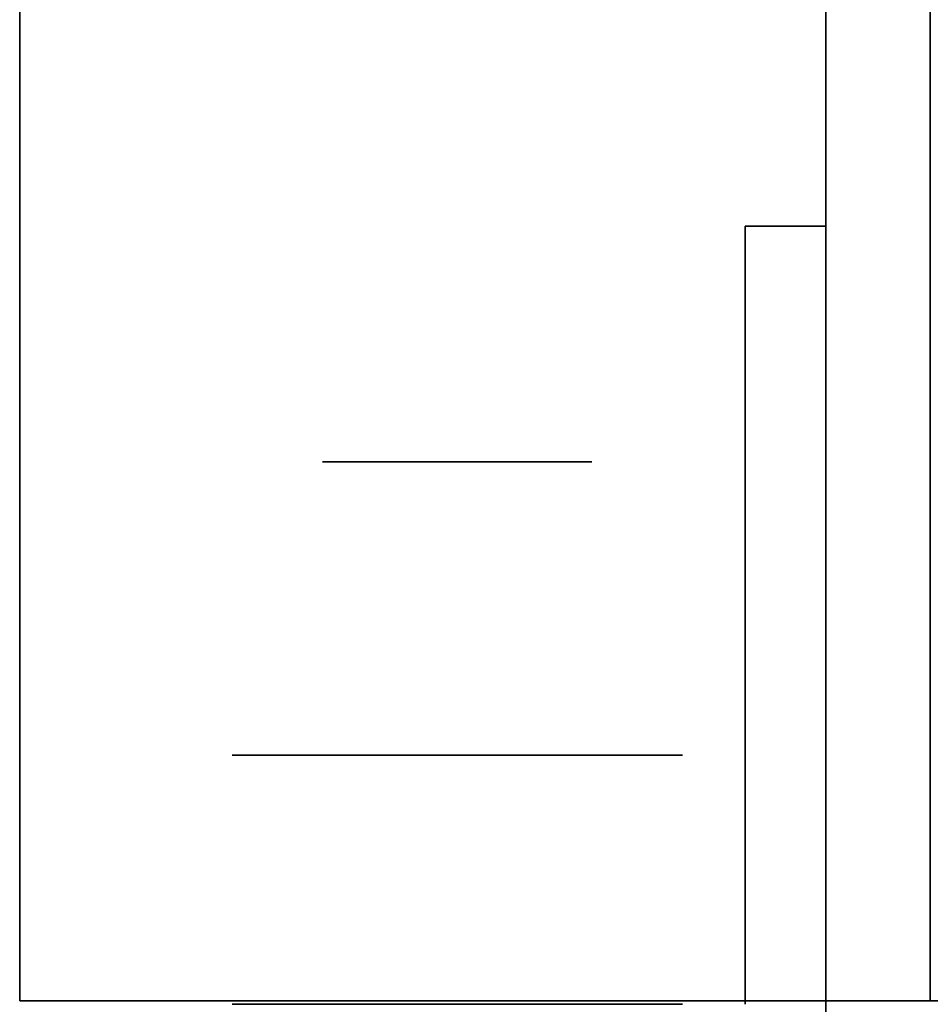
# Model space of a CAD drawing. Extents: x -1299 to -1246.9, y 2743.7 to 2747.9.
# Tile 236 of 1056: x -1293.0462 to -1292.9921, y 2746.9462 to 2747.0047. Entities that reach past the tile are written whole.
import ezdxf

# ---------------------------------------------------------------- set-up
doc = ezdxf.new("R2010")
doc.units = 0
doc.header["$LTSCALE"] = 150
doc.header["$MEASUREMENT"] = 0
doc.layers.add('3DFACE_BOLT', color=7, linetype='CONTINUOUS')
doc.layers.add('3DFACE_SHAPE', color=7, linetype='CONTINUOUS')

msp = doc.modelspace()

# ---------------------------------------------------------------- linework, layer by layer
at = {"layer": '3DFACE_BOLT', "color": 1}
for points, invisible_edges in [([(-1293.027827, 2746.928449, 0.065528), (-1293.028219, 2746.928449, 0.068), (-1293.027827, 2746.978449, 0.065528)], 14), ([(-1293.027827, 2746.978449, 0.065528), (-1293.028219, 2746.928449, 0.068), (-1293.028219, 2746.978449, 0.068)], 3), ([(-1293.028219, 2746.928449, 0.068), (-1293.027827, 2746.928449, 0.070472), (-1293.028219, 2746.978449, 0.068)], 14), ([(-1293.028219, 2746.978449, 0.068), (-1293.027827, 2746.928449, 0.070472), (-1293.027827, 2746.978449, 0.070472)], 3), ([(-1293.027827, 2746.978449, 0.065528), (-1293.028219, 2746.978449, 0.068), (-1293.027827, 2746.978449, 0.070472)], 12), ([(-1293.027827, 2746.928449, 0.135528), (-1293.028219, 2746.928449, 0.138), (-1293.027827, 2746.978449, 0.135528)], 14), ([(-1293.027827, 2746.978449, 0.135528), (-1293.028219, 2746.928449, 0.138), (-1293.028219, 2746.978449, 0.138)], 3), ([(-1293.028219, 2746.928449, 0.138), (-1293.027827, 2746.928449, 0.140472), (-1293.028219, 2746.978449, 0.138)], 14), ([(-1293.028219, 2746.978449, 0.138), (-1293.027827, 2746.928449, 0.140472), (-1293.027827, 2746.978449, 0.140472)], 3), ([(-1293.027827, 2746.978449, 0.135528), (-1293.028219, 2746.978449, 0.138), (-1293.027827, 2746.978449, 0.140472)], 12), ([(-1293.026691, 2746.928449, 0.063298), (-1293.027827, 2746.928449, 0.065528), (-1293.026691, 2746.978449, 0.063298)], 14), ([(-1293.026691, 2746.978449, 0.063298), (-1293.027827, 2746.928449, 0.065528), (-1293.027827, 2746.978449, 0.065528)], 3), ([(-1293.027827, 2746.928449, 0.070472), (-1293.026691, 2746.928449, 0.072702), (-1293.027827, 2746.978449, 0.070472)], 14), ([(-1293.027827, 2746.978449, 0.070472), (-1293.026691, 2746.928449, 0.072702), (-1293.026691, 2746.978449, 0.072702)], 3), ([(-1293.026691, 2746.978449, 0.063298), (-1293.027827, 2746.978449, 0.065528), (-1293.026691, 2746.978449, 0.072702)], 14), ([(-1293.026691, 2746.978449, 0.072702), (-1293.027827, 2746.978449, 0.065528), (-1293.027827, 2746.978449, 0.070472)], 3), ([(-1293.026691, 2746.928449, 0.133298), (-1293.027827, 2746.928449, 0.135528), (-1293.026691, 2746.978449, 0.133298)], 14), ([(-1293.026691, 2746.978449, 0.133298), (-1293.027827, 2746.928449, 0.135528), (-1293.027827, 2746.978449, 0.135528)], 3), ([(-1293.027827, 2746.928449, 0.140472), (-1293.026691, 2746.928449, 0.142702), (-1293.027827, 2746.978449, 0.140472)], 14), ([(-1293.027827, 2746.978449, 0.140472), (-1293.026691, 2746.928449, 0.142702), (-1293.026691, 2746.978449, 0.142702)], 3), ([(-1293.026691, 2746.978449, 0.133298), (-1293.027827, 2746.978449, 0.135528), (-1293.026691, 2746.978449, 0.142702)], 14), ([(-1293.026691, 2746.978449, 0.142702), (-1293.027827, 2746.978449, 0.135528), (-1293.027827, 2746.978449, 0.140472)], 3), ([(-1293.024921, 2746.928449, 0.061528), (-1293.026691, 2746.928449, 0.063298), (-1293.024921, 2746.978449, 0.061528)], 14), ([(-1293.024921, 2746.978449, 0.061528), (-1293.026691, 2746.928449, 0.063298), (-1293.026691, 2746.978449, 0.063298)], 3), ([(-1293.026691, 2746.928449, 0.072702), (-1293.024921, 2746.928449, 0.074472), (-1293.026691, 2746.978449, 0.072702)], 14), ([(-1293.026691, 2746.978449, 0.072702), (-1293.024921, 2746.928449, 0.074472), (-1293.024921, 2746.978449, 0.074472)], 3), ([(-1293.024921, 2746.978449, 0.061528), (-1293.026691, 2746.978449, 0.063298), (-1293.024921, 2746.978449, 0.074472)], 14), ([(-1293.024921, 2746.978449, 0.074472), (-1293.026691, 2746.978449, 0.063298), (-1293.026691, 2746.978449, 0.072702)], 3), ([(-1293.024921, 2746.928449, 0.131528), (-1293.026691, 2746.928449, 0.133298), (-1293.024921, 2746.978449, 0.131528)], 14), ([(-1293.024921, 2746.978449, 0.131528), (-1293.026691, 2746.928449, 0.133298), (-1293.026691, 2746.978449, 0.133298)], 3), ([(-1293.026691, 2746.928449, 0.142702), (-1293.024921, 2746.928449, 0.144472), (-1293.026691, 2746.978449, 0.142702)], 14), ([(-1293.026691, 2746.978449, 0.142702), (-1293.024921, 2746.928449, 0.144472), (-1293.024921, 2746.978449, 0.144472)], 3), ([(-1293.024921, 2746.978449, 0.131528), (-1293.026691, 2746.978449, 0.133298), (-1293.024921, 2746.978449, 0.144472)], 14), ([(-1293.024921, 2746.978449, 0.144472), (-1293.026691, 2746.978449, 0.133298), (-1293.026691, 2746.978449, 0.142702)], 3), ([(-1293.022691, 2746.928449, 0.060392), (-1293.024921, 2746.928449, 0.061528), (-1293.022691, 2746.978449, 0.060392)], 14), ([(-1293.022691, 2746.978449, 0.060392), (-1293.024921, 2746.928449, 0.061528), (-1293.024921, 2746.978449, 0.061528)], 3), ([(-1293.024921, 2746.928449, 0.074472), (-1293.022691, 2746.928449, 0.075608), (-1293.024921, 2746.978449, 0.074472)], 14), ([(-1293.024921, 2746.978449, 0.074472), (-1293.022691, 2746.928449, 0.075608), (-1293.022691, 2746.978449, 0.075608)], 3), ([(-1293.022691, 2746.978449, 0.060392), (-1293.024921, 2746.978449, 0.061528), (-1293.022691, 2746.978449, 0.075608)], 14), ([(-1293.022691, 2746.978449, 0.075608), (-1293.024921, 2746.978449, 0.061528), (-1293.024921, 2746.978449, 0.074472)], 3), ([(-1293.022691, 2746.928449, 0.130392), (-1293.024921, 2746.928449, 0.131528), (-1293.022691, 2746.978449, 0.130392)], 14), ([(-1293.022691, 2746.978449, 0.130392), (-1293.024921, 2746.928449, 0.131528), (-1293.024921, 2746.978449, 0.131528)], 3), ([(-1293.024921, 2746.928449, 0.144472), (-1293.022691, 2746.928449, 0.145608), (-1293.024921, 2746.978449, 0.144472)], 14), ([(-1293.024921, 2746.978449, 0.144472), (-1293.022691, 2746.928449, 0.145608), (-1293.022691, 2746.978449, 0.145608)], 3), ([(-1293.022691, 2746.978449, 0.130392), (-1293.024921, 2746.978449, 0.131528), (-1293.022691, 2746.978449, 0.145608)], 14), ([(-1293.022691, 2746.978449, 0.145608), (-1293.024921, 2746.978449, 0.131528), (-1293.024921, 2746.978449, 0.144472)], 3), ([(-1293.020219, 2746.928449, 0.06), (-1293.022691, 2746.928449, 0.060392), (-1293.020219, 2746.978449, 0.06)], 14), ([(-1293.020219, 2746.978449, 0.06), (-1293.022691, 2746.928449, 0.060392), (-1293.022691, 2746.978449, 0.060392)], 3), ([(-1293.022691, 2746.928449, 0.075608), (-1293.020219, 2746.928449, 0.076), (-1293.022691, 2746.978449, 0.075608)], 14), ([(-1293.022691, 2746.978449, 0.075608), (-1293.020219, 2746.928449, 0.076), (-1293.020219, 2746.978449, 0.076)], 3), ([(-1293.020219, 2746.978449, 0.06), (-1293.022691, 2746.978449, 0.060392), (-1293.020219, 2746.978449, 0.076)], 14), ([(-1293.020219, 2746.978449, 0.076), (-1293.022691, 2746.978449, 0.060392), (-1293.022691, 2746.978449, 0.075608)], 3), ([(-1293.020219, 2746.928449, 0.13), (-1293.022691, 2746.928449, 0.130392), (-1293.020219, 2746.978449, 0.13)], 14), ([(-1293.020219, 2746.978449, 0.13), (-1293.022691, 2746.928449, 0.130392), (-1293.022691, 2746.978449, 0.130392)], 3), ([(-1293.022691, 2746.928449, 0.145608), (-1293.020219, 2746.928449, 0.146), (-1293.022691, 2746.978449, 0.145608)], 14), ([(-1293.022691, 2746.978449, 0.145608), (-1293.020219, 2746.928449, 0.146), (-1293.020219, 2746.978449, 0.146)], 3), ([(-1293.020219, 2746.978449, 0.13), (-1293.022691, 2746.978449, 0.130392), (-1293.020219, 2746.978449, 0.146)], 14), ([(-1293.020219, 2746.978449, 0.146), (-1293.022691, 2746.978449, 0.130392), (-1293.022691, 2746.978449, 0.145608)], 3), ([(-1293.017747, 2746.928449, 0.060392), (-1293.020219, 2746.928449, 0.06), (-1293.017747, 2746.978449, 0.060392)], 14), ([(-1293.017747, 2746.978449, 0.060392), (-1293.020219, 2746.928449, 0.06), (-1293.020219, 2746.978449, 0.06)], 3), ([(-1293.020219, 2746.928449, 0.076), (-1293.017747, 2746.928449, 0.075608), (-1293.020219, 2746.978449, 0.076)], 14), ([(-1293.020219, 2746.978449, 0.076), (-1293.017747, 2746.928449, 0.075608), (-1293.017747, 2746.978449, 0.075608)], 3), ([(-1293.017747, 2746.978449, 0.060392), (-1293.020219, 2746.978449, 0.06), (-1293.017747, 2746.978449, 0.075608)], 14), ([(-1293.017747, 2746.978449, 0.075608), (-1293.020219, 2746.978449, 0.06), (-1293.020219, 2746.978449, 0.076)], 3), ([(-1293.017747, 2746.928449, 0.130392), (-1293.020219, 2746.928449, 0.13), (-1293.017747, 2746.978449, 0.130392)], 14), ([(-1293.017747, 2746.978449, 0.130392), (-1293.020219, 2746.928449, 0.13), (-1293.020219, 2746.978449, 0.13)], 3), ([(-1293.020219, 2746.928449, 0.146), (-1293.017747, 2746.928449, 0.145608), (-1293.020219, 2746.978449, 0.146)], 14), ([(-1293.020219, 2746.978449, 0.146), (-1293.017747, 2746.928449, 0.145608), (-1293.017747, 2746.978449, 0.145608)], 3), ([(-1293.017747, 2746.978449, 0.130392), (-1293.020219, 2746.978449, 0.13), (-1293.017747, 2746.978449, 0.145608)], 14), ([(-1293.017747, 2746.978449, 0.145608), (-1293.020219, 2746.978449, 0.13), (-1293.020219, 2746.978449, 0.146)], 3), ([(-1293.015516, 2746.928449, 0.061528), (-1293.017747, 2746.928449, 0.060392), (-1293.015516, 2746.978449, 0.061528)], 14), ([(-1293.015516, 2746.978449, 0.061528), (-1293.017747, 2746.928449, 0.060392), (-1293.017747, 2746.978449, 0.060392)], 3), ([(-1293.017747, 2746.928449, 0.075608), (-1293.015516, 2746.928449, 0.074472), (-1293.017747, 2746.978449, 0.075608)], 14), ([(-1293.017747, 2746.978449, 0.075608), (-1293.015516, 2746.928449, 0.074472), (-1293.015516, 2746.978449, 0.074472)], 3), ([(-1293.015516, 2746.978449, 0.061528), (-1293.017747, 2746.978449, 0.060392), (-1293.015516, 2746.978449, 0.074472)], 14), ([(-1293.015516, 2746.978449, 0.074472), (-1293.017747, 2746.978449, 0.060392), (-1293.017747, 2746.978449, 0.075608)], 3), ([(-1293.015516, 2746.928449, 0.131528), (-1293.017747, 2746.928449, 0.130392), (-1293.015516, 2746.978449, 0.131528)], 14), ([(-1293.015516, 2746.978449, 0.131528), (-1293.017747, 2746.928449, 0.130392), (-1293.017747, 2746.978449, 0.130392)], 3), ([(-1293.017747, 2746.928449, 0.145608), (-1293.015516, 2746.928449, 0.144472), (-1293.017747, 2746.978449, 0.145608)], 14), ([(-1293.017747, 2746.978449, 0.145608), (-1293.015516, 2746.928449, 0.144472), (-1293.015516, 2746.978449, 0.144472)], 3), ([(-1293.015516, 2746.978449, 0.131528), (-1293.017747, 2746.978449, 0.130392), (-1293.015516, 2746.978449, 0.144472)], 14), ([(-1293.015516, 2746.978449, 0.144472), (-1293.017747, 2746.978449, 0.130392), (-1293.017747, 2746.978449, 0.145608)], 3), ([(-1293.013747, 2746.928449, 0.063298), (-1293.015516, 2746.928449, 0.061528), (-1293.013747, 2746.978449, 0.063298)], 14), ([(-1293.013747, 2746.978449, 0.063298), (-1293.015516, 2746.928449, 0.061528), (-1293.015516, 2746.978449, 0.061528)], 3), ([(-1293.015516, 2746.928449, 0.074472), (-1293.013747, 2746.928449, 0.072702), (-1293.015516, 2746.978449, 0.074472)], 14), ([(-1293.015516, 2746.978449, 0.074472), (-1293.013747, 2746.928449, 0.072702), (-1293.013747, 2746.978449, 0.072702)], 3), ([(-1293.013747, 2746.978449, 0.063298), (-1293.015516, 2746.978449, 0.061528), (-1293.013747, 2746.978449, 0.072702)], 14), ([(-1293.013747, 2746.978449, 0.072702), (-1293.015516, 2746.978449, 0.061528), (-1293.015516, 2746.978449, 0.074472)], 3), ([(-1293.013747, 2746.928449, 0.133298), (-1293.015516, 2746.928449, 0.131528), (-1293.013747, 2746.978449, 0.133298)], 14), ([(-1293.013747, 2746.978449, 0.133298), (-1293.015516, 2746.928449, 0.131528), (-1293.015516, 2746.978449, 0.131528)], 3), ([(-1293.015516, 2746.928449, 0.144472), (-1293.013747, 2746.928449, 0.142702), (-1293.015516, 2746.978449, 0.144472)], 14), ([(-1293.015516, 2746.978449, 0.144472), (-1293.013747, 2746.928449, 0.142702), (-1293.013747, 2746.978449, 0.142702)], 3), ([(-1293.013747, 2746.978449, 0.133298), (-1293.015516, 2746.978449, 0.131528), (-1293.013747, 2746.978449, 0.142702)], 14), ([(-1293.013747, 2746.978449, 0.142702), (-1293.015516, 2746.978449, 0.131528), (-1293.015516, 2746.978449, 0.144472)], 3), ([(-1293.01261, 2746.928449, 0.065528), (-1293.013747, 2746.928449, 0.063298), (-1293.01261, 2746.978449, 0.065528)], 14), ([(-1293.01261, 2746.978449, 0.065528), (-1293.013747, 2746.928449, 0.063298), (-1293.013747, 2746.978449, 0.063298)], 3), ([(-1293.013747, 2746.928449, 0.072702), (-1293.01261, 2746.928449, 0.070472), (-1293.013747, 2746.978449, 0.072702)], 14), ([(-1293.013747, 2746.978449, 0.072702), (-1293.01261, 2746.928449, 0.070472), (-1293.01261, 2746.978449, 0.070472)], 3), ([(-1293.01261, 2746.978449, 0.065528), (-1293.013747, 2746.978449, 0.063298), (-1293.01261, 2746.978449, 0.070472)], 14), ([(-1293.01261, 2746.978449, 0.070472), (-1293.013747, 2746.978449, 0.063298), (-1293.013747, 2746.978449, 0.072702)], 3), ([(-1293.01261, 2746.928449, 0.135528), (-1293.013747, 2746.928449, 0.133298), (-1293.01261, 2746.978449, 0.135528)], 14), ([(-1293.01261, 2746.978449, 0.135528), (-1293.013747, 2746.928449, 0.133298), (-1293.013747, 2746.978449, 0.133298)], 3), ([(-1293.013747, 2746.928449, 0.142702), (-1293.01261, 2746.928449, 0.140472), (-1293.013747, 2746.978449, 0.142702)], 14), ([(-1293.013747, 2746.978449, 0.142702), (-1293.01261, 2746.928449, 0.140472), (-1293.01261, 2746.978449, 0.140472)], 3), ([(-1293.01261, 2746.978449, 0.135528), (-1293.013747, 2746.978449, 0.133298), (-1293.01261, 2746.978449, 0.140472)], 14), ([(-1293.01261, 2746.978449, 0.140472), (-1293.013747, 2746.978449, 0.133298), (-1293.013747, 2746.978449, 0.142702)], 3), ([(-1293.012219, 2746.928449, 0.068), (-1293.01261, 2746.928449, 0.065528), (-1293.012219, 2746.978449, 0.068)], 14), ([(-1293.012219, 2746.978449, 0.068), (-1293.01261, 2746.928449, 0.065528), (-1293.01261, 2746.978449, 0.065528)], 3), ([(-1293.01261, 2746.928449, 0.070472), (-1293.012219, 2746.928449, 0.068), (-1293.01261, 2746.978449, 0.070472)], 14), ([(-1293.01261, 2746.978449, 0.070472), (-1293.012219, 2746.928449, 0.068), (-1293.012219, 2746.978449, 0.068)], 3), ([(-1293.012219, 2746.978449, 0.068), (-1293.01261, 2746.978449, 0.065528), (-1293.01261, 2746.978449, 0.070472)], 2), ([(-1293.012219, 2746.928449, 0.138), (-1293.01261, 2746.928449, 0.135528), (-1293.012219, 2746.978449, 0.138)], 14), ([(-1293.012219, 2746.978449, 0.138), (-1293.01261, 2746.928449, 0.135528), (-1293.01261, 2746.978449, 0.135528)], 3), ([(-1293.01261, 2746.928449, 0.140472), (-1293.012219, 2746.928449, 0.138), (-1293.01261, 2746.978449, 0.140472)], 14), ([(-1293.01261, 2746.978449, 0.140472), (-1293.012219, 2746.928449, 0.138), (-1293.012219, 2746.978449, 0.138)], 3), ([(-1293.012219, 2746.978449, 0.138), (-1293.01261, 2746.978449, 0.135528), (-1293.01261, 2746.978449, 0.140472)], 2), ([(-1293.026906, 2746.946249, 0.056417), (-1293.033594, 2746.946249, 0.068), (-1293.026906, 2746.961049, 0.056417)], 14), ([(-1293.026906, 2746.961049, 0.056417), (-1293.033594, 2746.946249, 0.068), (-1293.033594, 2746.961049, 0.068)], 3), ([(-1293.033594, 2746.946249, 0.068), (-1293.026906, 2746.946249, 0.079583), (-1293.033594, 2746.961049, 0.068)], 14), ([(-1293.033594, 2746.961049, 0.068), (-1293.026906, 2746.946249, 0.079583), (-1293.026906, 2746.961049, 0.079583)], 3), ([(-1293.026906, 2746.961049, 0.056417), (-1293.033594, 2746.961049, 0.068), (-1293.026906, 2746.961049, 0.079583)], 12), ([(-1293.026906, 2746.946249, 0.126417), (-1293.033594, 2746.946249, 0.138), (-1293.026906, 2746.961049, 0.126417)], 14), ([(-1293.026906, 2746.961049, 0.126417), (-1293.033594, 2746.946249, 0.138), (-1293.033594, 2746.961049, 0.138)], 3), ([(-1293.033594, 2746.946249, 0.138), (-1293.026906, 2746.946249, 0.149583), (-1293.033594, 2746.961049, 0.138)], 14), ([(-1293.033594, 2746.961049, 0.138), (-1293.026906, 2746.946249, 0.149583), (-1293.026906, 2746.961049, 0.149583)], 3), ([(-1293.026906, 2746.961049, 0.126417), (-1293.033594, 2746.961049, 0.138), (-1293.026906, 2746.961049, 0.149583)], 12), ([(-1293.013531, 2746.946249, 0.056417), (-1293.026906, 2746.946249, 0.056417), (-1293.013531, 2746.961049, 0.056417)], 14), ([(-1293.013531, 2746.961049, 0.056417), (-1293.026906, 2746.946249, 0.056417), (-1293.026906, 2746.961049, 0.056417)], 3), ([(-1293.026906, 2746.946249, 0.079583), (-1293.013531, 2746.946249, 0.079583), (-1293.026906, 2746.961049, 0.079583)], 14), ([(-1293.026906, 2746.961049, 0.079583), (-1293.013531, 2746.946249, 0.079583), (-1293.013531, 2746.961049, 0.079583)], 3), ([(-1293.013531, 2746.961049, 0.056417), (-1293.026906, 2746.961049, 0.056417), (-1293.013531, 2746.961049, 0.079583)], 14), ([(-1293.013531, 2746.961049, 0.079583), (-1293.026906, 2746.961049, 0.056417), (-1293.026906, 2746.961049, 0.079583)], 3), ([(-1293.013531, 2746.946249, 0.126417), (-1293.026906, 2746.946249, 0.126417), (-1293.013531, 2746.961049, 0.126417)], 14), ([(-1293.013531, 2746.961049, 0.126417), (-1293.026906, 2746.946249, 0.126417), (-1293.026906, 2746.961049, 0.126417)], 3), ([(-1293.026906, 2746.946249, 0.149583), (-1293.013531, 2746.946249, 0.149583), (-1293.026906, 2746.961049, 0.149583)], 14), ([(-1293.026906, 2746.961049, 0.149583), (-1293.013531, 2746.946249, 0.149583), (-1293.013531, 2746.961049, 0.149583)], 3), ([(-1293.013531, 2746.961049, 0.126417), (-1293.026906, 2746.961049, 0.126417), (-1293.013531, 2746.961049, 0.149583)], 14), ([(-1293.013531, 2746.961049, 0.149583), (-1293.026906, 2746.961049, 0.126417), (-1293.026906, 2746.961049, 0.149583)], 3), ([(-1293.006844, 2746.946249, 0.068), (-1293.013531, 2746.946249, 0.056417), (-1293.006844, 2746.961049, 0.068)], 14), ([(-1293.006844, 2746.961049, 0.068), (-1293.013531, 2746.946249, 0.056417), (-1293.013531, 2746.961049, 0.056417)], 3), ([(-1293.013531, 2746.946249, 0.079583), (-1293.006844, 2746.946249, 0.068), (-1293.013531, 2746.961049, 0.079583)], 14), ([(-1293.013531, 2746.961049, 0.079583), (-1293.006844, 2746.946249, 0.068), (-1293.006844, 2746.961049, 0.068)], 3), ([(-1293.006844, 2746.961049, 0.068), (-1293.013531, 2746.961049, 0.056417), (-1293.013531, 2746.961049, 0.079583)], 2), ([(-1293.006844, 2746.946249, 0.138), (-1293.013531, 2746.946249, 0.126417), (-1293.006844, 2746.961049, 0.138)], 14), ([(-1293.006844, 2746.961049, 0.138), (-1293.013531, 2746.946249, 0.126417), (-1293.013531, 2746.961049, 0.126417)], 3), ([(-1293.013531, 2746.946249, 0.149583), (-1293.006844, 2746.946249, 0.138), (-1293.013531, 2746.961049, 0.149583)], 14), ([(-1293.013531, 2746.961049, 0.149583), (-1293.006844, 2746.946249, 0.138), (-1293.006844, 2746.961049, 0.138)], 3), ([(-1293.006844, 2746.961049, 0.138), (-1293.013531, 2746.961049, 0.126417), (-1293.013531, 2746.961049, 0.149583)], 2), ([(-1293.026906, 2746.946249, 0.079583), (-1293.033594, 2746.946249, 0.068), (-1293.026906, 2746.946249, 0.056417)], 12), ([(-1293.026906, 2746.946249, 0.149583), (-1293.033594, 2746.946249, 0.138), (-1293.026906, 2746.946249, 0.126417)], 12), ([(-1293.013531, 2746.946249, 0.079583), (-1293.026906, 2746.946249, 0.079583), (-1293.013531, 2746.946249, 0.056417)], 14), ([(-1293.013531, 2746.946249, 0.056417), (-1293.026906, 2746.946249, 0.079583), (-1293.026906, 2746.946249, 0.056417)], 3), ([(-1293.013531, 2746.946249, 0.149583), (-1293.026906, 2746.946249, 0.149583), (-1293.013531, 2746.946249, 0.126417)], 14), ([(-1293.013531, 2746.946249, 0.126417), (-1293.026906, 2746.946249, 0.149583), (-1293.026906, 2746.946249, 0.126417)], 3), ([(-1293.006844, 2746.946249, 0.068), (-1293.013531, 2746.946249, 0.079583), (-1293.013531, 2746.946249, 0.056417)], 2), ([(-1293.006844, 2746.946249, 0.138), (-1293.013531, 2746.946249, 0.149583), (-1293.013531, 2746.946249, 0.126417)], 2)]:
    msp.add_3dface(points, dxfattribs=dict(at, invisible_edges=invisible_edges))
at = {"layer": '3DFACE_SHAPE', "color": 13}
for points, invisible_edges in [([(-1293.046219, 2747.884449, 0.206), (-1293.046219, 2746.946449, 0.206), (-1292.944219, 2747.884449, 0.206)], 2), ([(-1293.046219, 2746.946449, 0.206), (-1292.944219, 2746.946449, 0.206), (-1292.944219, 2747.884449, 0.206)], 12), ([(-1293.046219, 2747.884449, 0.198), (-1293.046219, 2746.946449, 0.198), (-1293.046219, 2747.884449, 0.206)], 2), ([(-1293.046219, 2746.946449, 0.198), (-1293.046219, 2746.946449, 0.206), (-1293.046219, 2747.884449, 0.206)], 12), ([(-1292.998319, 2747.884449, 0.198), (-1292.998319, 2746.946449, 0.198), (-1293.046219, 2747.884449, 0.198)], 2), ([(-1292.998319, 2746.946449, 0.198), (-1293.046219, 2746.946449, 0.198), (-1293.046219, 2747.884449, 0.198)], 12), ([(-1293.046219, 2747.884449, 0.008), (-1293.046219, 2746.946449, 0.008), (-1292.998319, 2747.884449, 0.008)], 2), ([(-1293.046219, 2746.946449, 0.008), (-1292.998319, 2746.946449, 0.008), (-1292.998319, 2747.884449, 0.008)], 12), ([(-1293.046219, 2747.884449), (-1293.046219, 2746.946449), (-1293.046219, 2747.884449, 0.008)], 2), ([(-1293.046219, 2746.946449), (-1293.046219, 2746.946449, 0.008), (-1293.046219, 2747.884449, 0.008)], 12), ([(-1292.944219, 2747.884449), (-1292.944219, 2746.946449), (-1293.046219, 2747.884449)], 2), ([(-1292.944219, 2746.946449), (-1293.046219, 2746.946449), (-1293.046219, 2747.884449)], 12), ([(-1292.998319, 2746.966449, 0.1465), (-1292.998319, 2747.884449, 0.198), (-1292.998319, 2747.808449, 0.1465)], 15), ([(-1292.998319, 2747.884449, 0.198), (-1292.998319, 2746.966449, 0.1465), (-1292.998319, 2746.946449, 0.198)], 3), ([(-1292.998319, 2747.808449, 0.0595), (-1292.998319, 2747.884449, 0.008), (-1292.998319, 2746.946449, 0.008)], 13), ([(-1292.992119, 2747.808449, 0.0595), (-1292.992119, 2746.966449, 0.0595), (-1292.992119, 2747.884449, 0.008)], 15), ([(-1292.992119, 2746.966449, 0.0595), (-1292.992119, 2746.946449, 0.008), (-1292.992119, 2747.884449, 0.008)], 13), ([(-1292.992119, 2747.884449, 0.008), (-1292.992119, 2746.946449, 0.008), (-1292.944219, 2747.884449, 0.008)], 2), ([(-1292.992119, 2746.946449, 0.008), (-1292.944219, 2746.946449, 0.008), (-1292.944219, 2747.884449, 0.008)], 12), ([(-1292.944219, 2747.884449, 0.198), (-1292.944219, 2746.946449, 0.198), (-1292.992119, 2747.858449, 0.198)], 14), ([(-1292.944219, 2746.946449, 0.198), (-1292.992119, 2747.808449, 0.198), (-1292.992119, 2747.858449, 0.198)], 13), ([(-1292.998319, 2747.802438, 0.14401), (-1292.998319, 2746.966449, 0.1465), (-1292.998319, 2747.808449, 0.1465)], 3), ([(-1292.998319, 2746.946449, 0.008), (-1292.998319, 2746.966449, 0.0595), (-1292.998319, 2747.808449, 0.0595)], 15), ([(-1292.998319, 2746.966449, 0.0595), (-1292.998319, 2747.802438, 0.06199), (-1292.998319, 2747.808449, 0.0595)], 13), ([(-1292.998319, 2747.802438, 0.07401), (-1292.998319, 2746.966449, 0.1295), (-1292.998319, 2747.808449, 0.0765)], 3), ([(-1292.998319, 2746.966449, 0.1295), (-1292.998319, 2746.972459, 0.13199), (-1292.998319, 2747.808449, 0.0765)], 14), ([(-1292.998319, 2747.808449, 0.0765), (-1292.998319, 2746.972459, 0.13199), (-1292.998319, 2747.808449, 0.1295)], 15), ([(-1292.998319, 2746.972459, 0.13199), (-1292.998319, 2747.802438, 0.13199), (-1292.998319, 2747.808449, 0.1295)], 13), ([(-1292.992119, 2747.802438, 0.14401), (-1292.992119, 2747.808449, 0.1465), (-1292.992119, 2746.972459, 0.14401)], 14), ([(-1292.992119, 2747.808449, 0.1465), (-1292.992119, 2747.808449, 0.198), (-1292.992119, 2746.972459, 0.14401)], 15), ([(-1292.992119, 2746.972459, 0.14401), (-1292.992119, 2747.808449, 0.198), (-1292.992119, 2746.966449, 0.1465)], 3), ([(-1292.992119, 2747.808449, 0.198), (-1292.992119, 2746.966449, 0.198), (-1292.992119, 2746.966449, 0.1465)], 14), ([(-1292.992119, 2747.802438, 0.06199), (-1292.992119, 2746.972459, 0.06199), (-1292.992119, 2747.808449, 0.0595)], 3), ([(-1292.992119, 2746.972459, 0.06199), (-1292.992119, 2746.966449, 0.0595), (-1292.992119, 2747.808449, 0.0595)], 14), ([(-1292.992119, 2747.802438, 0.07401), (-1292.992119, 2747.808449, 0.0765), (-1292.992119, 2746.972459, 0.07401)], 14), ([(-1292.992119, 2747.808449, 0.0765), (-1292.992119, 2747.808449, 0.1295), (-1292.992119, 2746.972459, 0.07401)], 15), ([(-1292.992119, 2746.972459, 0.07401), (-1292.992119, 2747.808449, 0.1295), (-1292.992119, 2746.966449, 0.0765)], 3), ([(-1292.992119, 2747.808449, 0.1295), (-1292.992119, 2747.802438, 0.13199), (-1292.992119, 2746.966449, 0.0765)], 14), ([(-1292.992119, 2746.966449, 0.198), (-1292.992119, 2747.808449, 0.198), (-1292.944219, 2746.946449, 0.198)], 14), ([(-1292.998319, 2746.972459, 0.14401), (-1292.998319, 2746.966449, 0.1465), (-1292.998319, 2747.802438, 0.14401)], 14), ([(-1292.998319, 2747.802438, 0.14401), (-1292.998319, 2747.799949, 0.138), (-1292.998319, 2746.972459, 0.14401)], 14), ([(-1292.998319, 2747.802438, 0.06199), (-1292.998319, 2746.966449, 0.0595), (-1292.998319, 2746.972459, 0.06199)], 13), ([(-1292.998319, 2746.972459, 0.06199), (-1292.998319, 2746.974949, 0.068), (-1292.998319, 2747.802438, 0.06199)], 14), ([(-1292.998319, 2747.802438, 0.06199), (-1292.998319, 2746.974949, 0.068), (-1292.998319, 2747.799949, 0.068)], 3), ([(-1292.998319, 2747.799949, 0.068), (-1292.998319, 2746.972459, 0.07401), (-1292.998319, 2747.802438, 0.07401)], 3), ([(-1292.998319, 2746.972459, 0.07401), (-1292.998319, 2746.966449, 0.0765), (-1292.998319, 2747.802438, 0.07401)], 14), ([(-1292.998319, 2747.802438, 0.07401), (-1292.998319, 2746.966449, 0.0765), (-1292.998319, 2746.966449, 0.1295)], 15), ([(-1292.998319, 2746.972459, 0.13199), (-1292.998319, 2746.974949, 0.138), (-1292.998319, 2747.802438, 0.13199)], 14), ([(-1292.998319, 2746.974949, 0.138), (-1292.998319, 2747.799949, 0.138), (-1292.998319, 2747.802438, 0.13199)], 13), ([(-1292.992119, 2746.972459, 0.14401), (-1292.992119, 2746.974949, 0.138), (-1292.992119, 2747.802438, 0.14401)], 14), ([(-1292.992119, 2747.802438, 0.14401), (-1292.992119, 2746.974949, 0.138), (-1292.992119, 2747.799949, 0.138)], 3), ([(-1292.992119, 2747.799949, 0.138), (-1292.992119, 2746.972459, 0.13199), (-1292.992119, 2747.802438, 0.13199)], 3), ([(-1292.992119, 2746.972459, 0.06199), (-1292.992119, 2747.802438, 0.06199), (-1292.992119, 2747.799949, 0.068)], 13), ([(-1292.992119, 2746.966449, 0.0765), (-1292.992119, 2747.802438, 0.13199), (-1292.992119, 2746.966449, 0.1295)], 15), ([(-1292.992119, 2747.802438, 0.13199), (-1292.992119, 2746.972459, 0.13199), (-1292.992119, 2746.966449, 0.1295)], 15), ([(-1292.992119, 2746.972459, 0.07401), (-1292.992119, 2746.974949, 0.068), (-1292.992119, 2747.802438, 0.07401)], 14), ([(-1292.992119, 2746.974949, 0.068), (-1292.992119, 2747.799949, 0.068), (-1292.992119, 2747.802438, 0.07401)], 13), ([(-1292.998319, 2747.799949, 0.138), (-1292.998319, 2746.974949, 0.138), (-1292.998319, 2746.972459, 0.14401)], 13), ([(-1292.998319, 2746.974949, 0.068), (-1292.998319, 2746.972459, 0.07401), (-1292.998319, 2747.799949, 0.068)], 14), ([(-1292.992119, 2746.974949, 0.138), (-1292.992119, 2746.972459, 0.13199), (-1292.992119, 2747.799949, 0.138)], 14), ([(-1292.992119, 2746.974949, 0.068), (-1292.992119, 2746.972459, 0.06199), (-1292.992119, 2747.799949, 0.068)], 14), ([(-1293.003119, 2746.946249, 0.033), (-1293.003119, 2746.972459, 0.06199), (-1293.003119, 2746.992449, 0.033)], 3), ([(-1293.003119, 2746.972459, 0.06199), (-1293.003119, 2746.974949, 0.068), (-1293.003119, 2746.992449, 0.033)], 14), ([(-1293.003119, 2746.992449, 0.033), (-1293.003119, 2746.974949, 0.068), (-1293.003119, 2746.972459, 0.07401)], 13), ([(-1293.003119, 2746.972459, 0.07401), (-1293.003119, 2746.974949, 0.138), (-1293.003119, 2746.992449, 0.033)], 15), ([(-1293.003119, 2746.974949, 0.138), (-1293.003119, 2746.992449, 0.173), (-1293.003119, 2746.992449, 0.033)], 13), ([(-1293.003119, 2746.974949, 0.138), (-1293.003119, 2746.972459, 0.14401), (-1293.003119, 2746.992449, 0.173)], 14), ([(-1293.003119, 2746.992449, 0.173), (-1293.003119, 2746.972459, 0.14401), (-1293.003119, 2746.966449, 0.173)], 3), ([(-1293.003119, 2746.992449, 0.173), (-1293.003119, 2746.966449, 0.173), (-1292.998319, 2746.992449, 0.173)], 2), ([(-1293.003119, 2746.966449, 0.173), (-1293.003119, 2746.946249, 0.173), (-1292.998319, 2746.992449, 0.173)], 14), ([(-1292.998319, 2746.992449, 0.173), (-1293.003119, 2746.946249, 0.173), (-1292.998319, 2746.941449, 0.173)], 3), ([(-1293.003119, 2746.946249, 0.033), (-1292.998319, 2746.992449, 0.033), (-1292.998319, 2746.941449, 0.033)], 13), ([(-1293.003119, 2746.946249, 0.033), (-1293.003119, 2746.992449, 0.033), (-1292.998319, 2746.992449, 0.033)], 12), ([(-1292.998319, 2746.992449, 0.173), (-1292.998319, 2746.992449, 0.033), (-1293.003119, 2746.992449, 0.173)], 2), ([(-1292.998319, 2746.992449, 0.033), (-1293.003119, 2746.992449, 0.033), (-1293.003119, 2746.992449, 0.173)], 12), ([(-1292.998319, 2746.941449, 0.173), (-1292.998319, 2746.972459, 0.14401), (-1292.998319, 2746.992449, 0.173)], 3), ([(-1292.998319, 2746.972459, 0.14401), (-1292.998319, 2746.974949, 0.138), (-1292.998319, 2746.992449, 0.173)], 14), ([(-1292.998319, 2746.974949, 0.068), (-1292.998319, 2746.992449, 0.033), (-1292.998319, 2746.972459, 0.13199)], 15), ([(-1292.998319, 2746.972459, 0.13199), (-1292.998319, 2746.992449, 0.033), (-1292.998319, 2746.974949, 0.138)], 3), ([(-1292.998319, 2746.992449, 0.033), (-1292.998319, 2746.992449, 0.173), (-1292.998319, 2746.974949, 0.138)], 14), ([(-1292.998319, 2746.974949, 0.068), (-1292.998319, 2746.972459, 0.06199), (-1292.998319, 2746.992449, 0.033)], 14), ([(-1292.998319, 2746.972459, 0.06199), (-1292.998319, 2746.966449, 0.0595), (-1292.998319, 2746.992449, 0.033)], 14), ([(-1292.998319, 2746.992449, 0.033), (-1292.998319, 2746.966449, 0.0595), (-1292.998319, 2746.960438, 0.06199)], 13), ([(-1292.998319, 2746.992449, 0.033), (-1292.998319, 2746.960438, 0.06199), (-1292.998319, 2746.941449, 0.033)], 3), ([(-1293.003119, 2746.972459, 0.13199), (-1293.003119, 2746.974949, 0.138), (-1293.003119, 2746.972459, 0.07401)], 14), ([(-1293.003119, 2746.972459, 0.13199), (-1292.998319, 2746.972459, 0.13199), (-1293.003119, 2746.974949, 0.138)], 3), ([(-1292.998319, 2746.972459, 0.13199), (-1292.998319, 2746.974949, 0.138), (-1293.003119, 2746.974949, 0.138)], 14), ([(-1293.003119, 2746.974949, 0.138), (-1292.998319, 2746.974949, 0.138), (-1293.003119, 2746.972459, 0.14401)], 3), ([(-1292.998319, 2746.974949, 0.138), (-1292.998319, 2746.972459, 0.14401), (-1293.003119, 2746.972459, 0.14401)], 14), ([(-1293.003119, 2746.972459, 0.06199), (-1292.998319, 2746.972459, 0.06199), (-1293.003119, 2746.974949, 0.068)], 3), ([(-1292.998319, 2746.972459, 0.06199), (-1292.998319, 2746.974949, 0.068), (-1293.003119, 2746.974949, 0.068)], 14), ([(-1293.003119, 2746.974949, 0.068), (-1292.998319, 2746.974949, 0.068), (-1293.003119, 2746.972459, 0.07401)], 3), ([(-1292.998319, 2746.974949, 0.068), (-1292.998319, 2746.972459, 0.07401), (-1293.003119, 2746.972459, 0.07401)], 14), ([(-1292.998319, 2746.972459, 0.07401), (-1292.998319, 2746.974949, 0.068), (-1292.998319, 2746.972459, 0.13199)], 14), ([(-1292.998319, 2746.972459, 0.13199), (-1292.992119, 2746.972459, 0.13199), (-1292.998319, 2746.974949, 0.138)], 3), ([(-1292.992119, 2746.972459, 0.13199), (-1292.992119, 2746.974949, 0.138), (-1292.998319, 2746.974949, 0.138)], 14), ([(-1292.998319, 2746.974949, 0.138), (-1292.992119, 2746.974949, 0.138), (-1292.998319, 2746.972459, 0.14401)], 3), ([(-1292.992119, 2746.974949, 0.138), (-1292.992119, 2746.972459, 0.14401), (-1292.998319, 2746.972459, 0.14401)], 14), ([(-1292.998319, 2746.972459, 0.06199), (-1292.992119, 2746.972459, 0.06199), (-1292.998319, 2746.974949, 0.068)], 3), ([(-1292.992119, 2746.972459, 0.06199), (-1292.992119, 2746.974949, 0.068), (-1292.998319, 2746.974949, 0.068)], 14), ([(-1292.998319, 2746.974949, 0.068), (-1292.992119, 2746.974949, 0.068), (-1292.998319, 2746.972459, 0.07401)], 3), ([(-1292.992119, 2746.974949, 0.068), (-1292.992119, 2746.972459, 0.07401), (-1292.998319, 2746.972459, 0.07401)], 14), ([(-1293.003119, 2746.946249, 0.033), (-1293.003119, 2746.966449, 0.0595), (-1293.003119, 2746.972459, 0.06199)], 13), ([(-1293.003119, 2746.972459, 0.14401), (-1293.003119, 2746.966449, 0.1465), (-1293.003119, 2746.966449, 0.173)], 14), ([(-1293.003119, 2746.972459, 0.07401), (-1293.003119, 2746.966449, 0.0765), (-1293.003119, 2746.972459, 0.13199)], 14), ([(-1293.003119, 2746.966449, 0.0765), (-1293.003119, 2746.966449, 0.1295), (-1293.003119, 2746.972459, 0.13199)], 13), ([(-1293.003119, 2746.966449, 0.1295), (-1292.998319, 2746.966449, 0.1295), (-1293.003119, 2746.972459, 0.13199)], 3), ([(-1292.998319, 2746.966449, 0.1295), (-1292.998319, 2746.972459, 0.13199), (-1293.003119, 2746.972459, 0.13199)], 14), ([(-1293.003119, 2746.972459, 0.14401), (-1292.998319, 2746.972459, 0.14401), (-1293.003119, 2746.966449, 0.1465)], 3), ([(-1292.998319, 2746.972459, 0.14401), (-1292.998319, 2746.966449, 0.1465), (-1293.003119, 2746.966449, 0.1465)], 14), ([(-1293.003119, 2746.966449, 0.0595), (-1292.998319, 2746.966449, 0.0595), (-1293.003119, 2746.972459, 0.06199)], 3), ([(-1292.998319, 2746.966449, 0.0595), (-1292.998319, 2746.972459, 0.06199), (-1293.003119, 2746.972459, 0.06199)], 14), ([(-1293.003119, 2746.972459, 0.07401), (-1292.998319, 2746.972459, 0.07401), (-1293.003119, 2746.966449, 0.0765)], 3), ([(-1292.998319, 2746.972459, 0.07401), (-1292.998319, 2746.966449, 0.0765), (-1293.003119, 2746.966449, 0.0765)], 14), ([(-1292.998319, 2746.966449, 0.1465), (-1292.998319, 2746.972459, 0.14401), (-1292.998319, 2746.941449, 0.173)], 14), ([(-1292.998319, 2746.972459, 0.13199), (-1292.998319, 2746.966449, 0.1295), (-1292.998319, 2746.972459, 0.07401)], 14), ([(-1292.998319, 2746.966449, 0.1295), (-1292.998319, 2746.966449, 0.0765), (-1292.998319, 2746.972459, 0.07401)], 13), ([(-1292.998319, 2746.966449, 0.1295), (-1292.992119, 2746.966449, 0.1295), (-1292.998319, 2746.972459, 0.13199)], 3), ([(-1292.992119, 2746.966449, 0.1295), (-1292.992119, 2746.972459, 0.13199), (-1292.998319, 2746.972459, 0.13199)], 14), ([(-1292.998319, 2746.972459, 0.14401), (-1292.992119, 2746.972459, 0.14401), (-1292.998319, 2746.966449, 0.1465)], 3), ([(-1292.992119, 2746.972459, 0.14401), (-1292.992119, 2746.966449, 0.1465), (-1292.998319, 2746.966449, 0.1465)], 14), ([(-1292.998319, 2746.972459, 0.07401), (-1292.992119, 2746.972459, 0.07401), (-1292.998319, 2746.966449, 0.0765)], 3), ([(-1292.992119, 2746.972459, 0.07401), (-1292.992119, 2746.966449, 0.0765), (-1292.998319, 2746.966449, 0.0765)], 14), ([(-1292.998319, 2746.966449, 0.0595), (-1292.992119, 2746.966449, 0.0595), (-1292.998319, 2746.972459, 0.06199)], 3), ([(-1292.992119, 2746.966449, 0.0595), (-1292.992119, 2746.972459, 0.06199), (-1292.998319, 2746.972459, 0.06199)], 14), ([(-1293.003119, 2746.966449, 0.1465), (-1293.003119, 2746.960438, 0.14401), (-1293.003119, 2746.966449, 0.173)], 14), ([(-1293.003119, 2746.966449, 0.173), (-1293.003119, 2746.960438, 0.14401), (-1293.003119, 2746.946249, 0.173)], 15), ([(-1293.003119, 2746.966449, 0.0765), (-1293.003119, 2746.960438, 0.07401), (-1293.003119, 2746.966449, 0.1295)], 14), ([(-1293.003119, 2746.960438, 0.07401), (-1293.003119, 2746.957949, 0.068), (-1293.003119, 2746.966449, 0.1295)], 14), ([(-1293.003119, 2746.966449, 0.1295), (-1293.003119, 2746.957949, 0.068), (-1293.003119, 2746.960438, 0.13199)], 15), ([(-1293.003119, 2746.960438, 0.06199), (-1293.003119, 2746.966449, 0.0595), (-1293.003119, 2746.946249, 0.033)], 14), ([(-1293.003119, 2746.960438, 0.13199), (-1292.998319, 2746.960438, 0.13199), (-1293.003119, 2746.966449, 0.1295)], 3), ([(-1292.998319, 2746.960438, 0.13199), (-1292.998319, 2746.966449, 0.1295), (-1293.003119, 2746.966449, 0.1295)], 14), ([(-1293.003119, 2746.966449, 0.1465), (-1292.998319, 2746.966449, 0.1465), (-1293.003119, 2746.960438, 0.14401)], 3), ([(-1292.998319, 2746.966449, 0.1465), (-1292.998319, 2746.960438, 0.14401), (-1293.003119, 2746.960438, 0.14401)], 14), ([(-1293.003119, 2746.960438, 0.06199), (-1292.998319, 2746.960438, 0.06199), (-1293.003119, 2746.966449, 0.0595)], 3), ([(-1292.998319, 2746.960438, 0.06199), (-1292.998319, 2746.966449, 0.0595), (-1293.003119, 2746.966449, 0.0595)], 14), ([(-1293.003119, 2746.966449, 0.0765), (-1292.998319, 2746.966449, 0.0765), (-1293.003119, 2746.960438, 0.07401)], 3), ([(-1292.998319, 2746.966449, 0.0765), (-1292.998319, 2746.960438, 0.07401), (-1293.003119, 2746.960438, 0.07401)], 14), ([(-1292.998319, 2746.960438, 0.14401), (-1292.998319, 2746.966449, 0.1465), (-1292.998319, 2746.941449, 0.138)], 14), ([(-1292.998319, 2746.941449, 0.138), (-1292.998319, 2746.966449, 0.1465), (-1292.998319, 2746.941449, 0.173)], 15), ([(-1292.998319, 2746.960438, 0.07401), (-1292.998319, 2746.966449, 0.0765), (-1292.998319, 2746.960438, 0.13199)], 14), ([(-1292.998319, 2746.966449, 0.0765), (-1292.998319, 2746.966449, 0.1295), (-1292.998319, 2746.960438, 0.13199)], 13), ([(-1292.998319, 2746.966449, 0.1465), (-1292.992119, 2746.966449, 0.1465), (-1292.998319, 2746.960438, 0.14401)], 3), ([(-1292.992119, 2746.966449, 0.1465), (-1292.992119, 2746.960438, 0.14401), (-1292.998319, 2746.960438, 0.14401)], 14), ([(-1292.998319, 2746.960438, 0.13199), (-1292.992119, 2746.960438, 0.13199), (-1292.998319, 2746.966449, 0.1295)], 3), ([(-1292.992119, 2746.960438, 0.13199), (-1292.992119, 2746.966449, 0.1295), (-1292.998319, 2746.966449, 0.1295)], 14), ([(-1292.998319, 2746.966449, 0.0765), (-1292.992119, 2746.966449, 0.0765), (-1292.998319, 2746.960438, 0.07401)], 3), ([(-1292.992119, 2746.966449, 0.0765), (-1292.992119, 2746.960438, 0.07401), (-1292.998319, 2746.960438, 0.07401)], 14), ([(-1292.998319, 2746.960438, 0.06199), (-1292.992119, 2746.960438, 0.06199), (-1292.998319, 2746.966449, 0.0595)], 3), ([(-1292.992119, 2746.960438, 0.06199), (-1292.992119, 2746.966449, 0.0595), (-1292.998319, 2746.966449, 0.0595)], 14), ([(-1292.998319, 2746.966449, 0.1465), (-1292.998319, 2746.960438, 0.14401), (-1292.998319, 2746.946449, 0.198)], 14), ([(-1292.998319, 2746.966449, 0.0765), (-1292.998319, 2746.960438, 0.07401), (-1292.998319, 2746.966449, 0.1295)], 14), ([(-1292.998319, 2746.960438, 0.07401), (-1292.998319, 2746.957949, 0.068), (-1292.998319, 2746.966449, 0.1295)], 14), ([(-1292.998319, 2746.966449, 0.1295), (-1292.998319, 2746.957949, 0.068), (-1292.998319, 2746.960438, 0.13199)], 3), ([(-1292.998319, 2746.960438, 0.06199), (-1292.998319, 2746.966449, 0.0595), (-1292.998319, 2746.946449, 0.008)], 14), ([(-1292.992119, 2746.966449, 0.0595), (-1292.992119, 2746.960438, 0.06199), (-1292.992119, 2746.946449, 0.008)], 14), ([(-1292.992119, 2746.966449, 0.1295), (-1292.992119, 2746.960438, 0.13199), (-1292.992119, 2746.966449, 0.0765)], 14), ([(-1292.992119, 2746.960438, 0.13199), (-1292.992119, 2746.957949, 0.138), (-1292.992119, 2746.966449, 0.0765)], 14), ([(-1292.992119, 2746.966449, 0.0765), (-1292.992119, 2746.957949, 0.138), (-1292.992119, 2746.960438, 0.07401)], 15), ([(-1292.992119, 2746.946449, 0.198), (-1292.992119, 2746.960438, 0.14401), (-1292.992119, 2746.966449, 0.198)], 3), ([(-1292.992119, 2746.960438, 0.14401), (-1292.992119, 2746.966449, 0.1465), (-1292.992119, 2746.966449, 0.198)], 14), ([(-1292.992119, 2746.946449, 0.198), (-1292.992119, 2746.966449, 0.198), (-1292.944219, 2746.946449, 0.198)], 2), ([(-1293.003119, 2746.960438, 0.14401), (-1293.003119, 2746.957949, 0.138), (-1293.003119, 2746.946249, 0.173)], 14), ([(-1293.003119, 2746.957949, 0.138), (-1293.003119, 2746.960438, 0.13199), (-1293.003119, 2746.946249, 0.033)], 14), ([(-1293.003119, 2746.957949, 0.068), (-1293.003119, 2746.946249, 0.033), (-1293.003119, 2746.960438, 0.13199)], 15), ([(-1293.003119, 2746.957949, 0.068), (-1293.003119, 2746.960438, 0.06199), (-1293.003119, 2746.946249, 0.033)], 14), ([(-1293.003119, 2746.960438, 0.14401), (-1292.998319, 2746.960438, 0.14401), (-1293.003119, 2746.957949, 0.138)], 3), ([(-1292.998319, 2746.960438, 0.14401), (-1292.998319, 2746.957949, 0.138), (-1293.003119, 2746.957949, 0.138)], 14), ([(-1293.003119, 2746.957949, 0.138), (-1292.998319, 2746.957949, 0.138), (-1293.003119, 2746.960438, 0.13199)], 3), ([(-1292.998319, 2746.957949, 0.138), (-1292.998319, 2746.960438, 0.13199), (-1293.003119, 2746.960438, 0.13199)], 14), ([(-1293.003119, 2746.960438, 0.07401), (-1292.998319, 2746.960438, 0.07401), (-1293.003119, 2746.957949, 0.068)], 3), ([(-1292.998319, 2746.960438, 0.07401), (-1292.998319, 2746.957949, 0.068), (-1293.003119, 2746.957949, 0.068)], 14), ([(-1293.003119, 2746.957949, 0.068), (-1292.998319, 2746.957949, 0.068), (-1293.003119, 2746.960438, 0.06199)], 3), ([(-1292.998319, 2746.957949, 0.068), (-1292.998319, 2746.960438, 0.06199), (-1293.003119, 2746.960438, 0.06199)], 14), ([(-1292.998319, 2746.957949, 0.138), (-1292.998319, 2746.960438, 0.14401), (-1292.998319, 2746.941449, 0.138)], 14), ([(-1292.998319, 2746.960438, 0.13199), (-1292.998319, 2746.957949, 0.138), (-1292.998319, 2746.960438, 0.07401)], 14), ([(-1292.998319, 2746.957949, 0.138), (-1292.998319, 2746.941449, 0.138), (-1292.998319, 2746.960438, 0.07401)], 15), ([(-1292.998319, 2746.960438, 0.07401), (-1292.998319, 2746.941449, 0.138), (-1292.998319, 2746.957949, 0.068)], 3), ([(-1292.998319, 2746.941449, 0.033), (-1292.998319, 2746.960438, 0.06199), (-1292.998319, 2746.941449, 0.068)], 3), ([(-1292.998319, 2746.960438, 0.06199), (-1292.998319, 2746.957949, 0.068), (-1292.998319, 2746.941449, 0.068)], 14), ([(-1292.998319, 2746.960438, 0.14401), (-1292.992119, 2746.960438, 0.14401), (-1292.998319, 2746.957949, 0.138)], 3), ([(-1292.992119, 2746.960438, 0.14401), (-1292.992119, 2746.957949, 0.138), (-1292.998319, 2746.957949, 0.138)], 14), ([(-1292.998319, 2746.957949, 0.138), (-1292.992119, 2746.957949, 0.138), (-1292.998319, 2746.960438, 0.13199)], 3), ([(-1292.992119, 2746.957949, 0.138), (-1292.992119, 2746.960438, 0.13199), (-1292.998319, 2746.960438, 0.13199)], 14), ([(-1292.998319, 2746.960438, 0.07401), (-1292.992119, 2746.960438, 0.07401), (-1292.998319, 2746.957949, 0.068)], 3), ([(-1292.992119, 2746.960438, 0.07401), (-1292.992119, 2746.957949, 0.068), (-1292.998319, 2746.957949, 0.068)], 14), ([(-1292.998319, 2746.957949, 0.068), (-1292.992119, 2746.957949, 0.068), (-1292.998319, 2746.960438, 0.06199)], 3), ([(-1292.992119, 2746.957949, 0.068), (-1292.992119, 2746.960438, 0.06199), (-1292.998319, 2746.960438, 0.06199)], 14), ([(-1292.998319, 2746.946449, 0.198), (-1292.998319, 2746.960438, 0.14401), (-1292.998319, 2746.957949, 0.138)], 13), ([(-1292.998319, 2746.957949, 0.138), (-1292.998319, 2746.960438, 0.13199), (-1292.998319, 2746.946449, 0.008)], 14), ([(-1292.998319, 2746.957949, 0.068), (-1292.998319, 2746.946449, 0.008), (-1292.998319, 2746.960438, 0.13199)], 15), ([(-1292.998319, 2746.957949, 0.068), (-1292.998319, 2746.960438, 0.06199), (-1292.998319, 2746.946449, 0.008)], 14), ([(-1292.992119, 2746.960438, 0.06199), (-1292.992119, 2746.957949, 0.068), (-1292.992119, 2746.946449, 0.008)], 14), ([(-1292.992119, 2746.957949, 0.068), (-1292.992119, 2746.960438, 0.07401), (-1292.992119, 2746.946449, 0.198)], 14), ([(-1292.992119, 2746.957949, 0.138), (-1292.992119, 2746.946449, 0.198), (-1292.992119, 2746.960438, 0.07401)], 15), ([(-1292.992119, 2746.957949, 0.138), (-1292.992119, 2746.960438, 0.14401), (-1292.992119, 2746.946449, 0.198)], 14), ([(-1293.003119, 2746.946249, 0.173), (-1293.003119, 2746.957949, 0.138), (-1293.003119, 2746.946249, 0.033)], 3), ([(-1292.998319, 2746.941449, 0.138), (-1292.998319, 2746.941449, 0.068), (-1292.998319, 2746.957949, 0.068)], 14), ([(-1292.998319, 2746.946449, 0.198), (-1292.998319, 2746.957949, 0.138), (-1292.998319, 2746.946449, 0.008)], 3), ([(-1292.992119, 2746.946449, 0.008), (-1292.992119, 2746.957949, 0.068), (-1292.992119, 2746.946449, 0.198)], 3), ([(-1292.944219, 2746.946449), (-1292.998319, 2746.946449, 0.008), (-1293.046219, 2746.946449)], 3), ([(-1292.998319, 2746.946449, 0.008), (-1293.046219, 2746.946449, 0.008), (-1293.046219, 2746.946449)], 12), ([(-1293.046219, 2746.946449, 0.198), (-1292.998319, 2746.946449, 0.198), (-1293.046219, 2746.946449, 0.206)], 2), ([(-1292.998319, 2746.946449, 0.198), (-1292.992119, 2746.946449, 0.198), (-1293.046219, 2746.946449, 0.206)], 15), ([(-1293.046219, 2746.946449, 0.206), (-1292.992119, 2746.946449, 0.198), (-1292.944219, 2746.946449, 0.206)], 3), ([(-1292.992119, 2746.946449, 0.008), (-1292.998319, 2746.946449, 0.008), (-1292.944219, 2746.946449)], 15), ([(-1292.998319, 2746.946449, 0.198), (-1292.998319, 2746.946449, 0.008), (-1292.992119, 2746.946449, 0.198)], 14), ([(-1292.998319, 2746.946449, 0.008), (-1292.992119, 2746.946449, 0.008), (-1292.992119, 2746.946449, 0.198)], 13), ([(-1292.944219, 2746.946449, 0.008), (-1292.992119, 2746.946449, 0.008), (-1292.944219, 2746.946449)], 2), ([(-1292.992119, 2746.946449, 0.198), (-1292.944219, 2746.946449, 0.198), (-1292.944219, 2746.946449, 0.206)], 12)]:
    msp.add_3dface(points, dxfattribs=dict(at, invisible_edges=invisible_edges))

doc.saveas('drawing.dxf')
